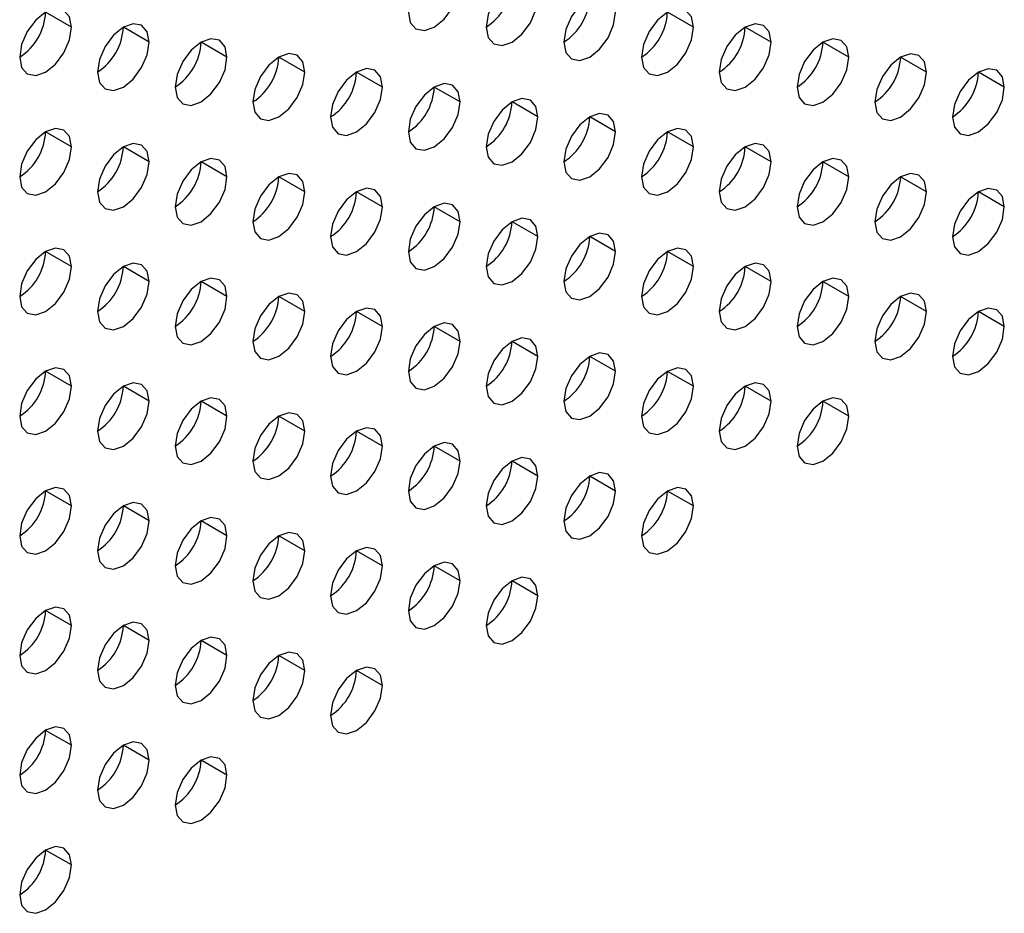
# Model space of a CAD drawing. Header units: millimetres. Extents: x 0 to 1118, y 0 to 864.
# Tile 322 of 438: x 995.02 to 997.71, y 658.51 to 660.94. Entities that reach past the tile are written whole.
import ezdxf

# ---------------------------------------------------------------- set-up
doc = ezdxf.new("R2010")
doc.units = ezdxf.units.MM

msp = doc.modelspace()

# ---------------------------------------------------------------- linework, layer by layer
at = {"color": 7, "linetype": 'Continuous', "lineweight": 25}
for p, q in [((995.1598, 660.9246), (995.0891, 660.9654)), ((996.8568, 660.9245), (996.7861, 660.9653)), ((995.3719, 660.8838), (995.3012, 660.9246)), ((997.069, 660.8836), (996.9983, 660.9244)), ((995.584, 660.8429), (995.5133, 660.8837)), ((997.2811, 660.8428), (997.2104, 660.8836)), ((995.7962, 660.8021), (995.7255, 660.8429)), ((997.4932, 660.8019), (997.4225, 660.8427)), ((996.0083, 660.7612), (995.9376, 660.8021)), ((997.7054, 660.7611), (997.6347, 660.8019)), ((996.2204, 660.7204), (996.1497, 660.7612)), ((996.4326, 660.6795), (996.3619, 660.7204)), ((996.6447, 660.6387), (996.574, 660.6795)), ((995.1598, 660.598), (995.0891, 660.6388)), ((996.8568, 660.5978), (996.7861, 660.6387)), ((995.3719, 660.5572), (995.3012, 660.598)), ((997.069, 660.557), (996.9983, 660.5978)), ((995.584, 660.5163), (995.5133, 660.5571)), ((997.2811, 660.5161), (997.2104, 660.557)), ((995.7962, 660.4755), (995.7255, 660.5163)), ((997.4932, 660.4753), (997.4225, 660.5161)), ((996.0083, 660.4346), (995.9376, 660.4754)), ((997.7054, 660.4345), (997.6347, 660.4753)), ((996.2204, 660.3938), (996.1497, 660.4346)), ((996.4326, 660.3529), (996.3619, 660.3937)), ((996.6447, 660.3121), (996.574, 660.3529)), ((995.1598, 660.2714), (995.0891, 660.3122)), ((996.8568, 660.2712), (996.7861, 660.312)), ((995.3719, 660.2305), (995.3012, 660.2714)), ((997.069, 660.2304), (996.9983, 660.2712)), ((995.584, 660.1897), (995.5133, 660.2305)), ((997.2811, 660.1895), (997.2104, 660.2304)), ((995.7962, 660.1488), (995.7255, 660.1897)), ((997.4932, 660.1487), (997.4225, 660.1895)), ((996.0083, 660.108), (995.9376, 660.1488)), ((997.7054, 660.1078), (997.6347, 660.1487)), ((996.2204, 660.0672), (996.1497, 660.108)), ((996.4326, 660.0263), (996.3619, 660.0671)), ((996.6447, 659.9855), (996.574, 660.0263)), ((995.1598, 659.9448), (995.0891, 659.9856)), ((996.8568, 659.9446), (996.7861, 659.9854)), ((995.3719, 659.9039), (995.3012, 659.9447)), ((997.069, 659.9038), (996.9983, 659.9446)), ((995.584, 659.8631), (995.5133, 659.9039)), ((997.2811, 659.8629), (997.2104, 659.9037)), ((995.7962, 659.8222), (995.7255, 659.863)), ((996.0083, 659.7814), (995.9376, 659.8222)), ((996.2204, 659.7405), (996.1497, 659.7814)), ((996.4326, 659.6997), (996.3619, 659.7405)), ((996.6447, 659.6588), (996.574, 659.6997)), ((995.1598, 659.6182), (995.0891, 659.659)), ((996.8568, 659.618), (996.7861, 659.6588)), ((995.3719, 659.5773), (995.3012, 659.6181)), ((995.584, 659.5365), (995.5133, 659.5773)), ((995.7962, 659.4956), (995.7255, 659.5364)), ((996.0083, 659.4548), (995.9376, 659.4956)), ((996.2204, 659.4139), (996.1497, 659.4547)), ((996.4326, 659.3731), (996.3619, 659.4139)), ((995.1598, 659.2915), (995.0891, 659.3324)), ((995.3719, 659.2507), (995.3012, 659.2915)), ((995.584, 659.2098), (995.5133, 659.2507)), ((995.7962, 659.169), (995.7255, 659.2098)), ((996.0083, 659.1281), (995.9376, 659.169)), ((995.1598, 658.9649), (995.0891, 659.0057)), ((995.3719, 658.9241), (995.3012, 658.9649)), ((995.584, 658.8832), (995.5133, 658.924)), ((995.1598, 658.6383), (995.0891, 658.6791))]:
    msp.add_line(p, q, dxfattribs=at)
at = {"color": 7, "linetype": 'Continuous', "lineweight": 25, "flags": 128}
for points in [[(996.079, 660.9654), (996.0844, 660.9372), (996.0997, 660.9196), (996.1227, 660.9151), (996.1497, 660.9245), (996.1768, 660.9464), (996.1997, 660.9773), (996.2151, 661.0126), (996.2204, 661.047)], [(996.4326, 661.0062), (996.4272, 661.0343), (996.4119, 661.0519), (996.3889, 661.0564), (996.3619, 661.047), (996.3348, 661.0251), (996.3119, 660.9942), (996.2965, 660.9589), (996.2912, 660.9245)], [(996.2912, 660.9245), (996.2965, 660.8964), (996.3119, 660.8787), (996.3348, 660.8743), (996.3619, 660.8837), (996.3889, 660.9055), (996.4119, 660.9365), (996.4272, 660.9718), (996.4326, 661.0062)], [(996.6447, 660.9653), (996.6393, 660.9934), (996.624, 661.0111), (996.6011, 661.0155), (996.574, 661.0061), (996.5469, 660.9843), (996.524, 660.9534), (996.5087, 660.918), (996.5033, 660.8837)], [(995.1598, 660.9246), (995.1544, 660.9528), (995.1391, 660.9704), (995.1161, 660.9749), (995.0891, 660.9655), (995.062, 660.9436), (995.0391, 660.9127), (995.0237, 660.8773), (995.0184, 660.843)], [(996.5033, 660.8837), (996.5087, 660.8555), (996.524, 660.8379), (996.5469, 660.8334), (996.574, 660.8428), (996.6011, 660.8647), (996.624, 660.8956), (996.6393, 660.931), (996.6447, 660.9653)], [(996.8568, 660.9245), (996.8515, 660.9526), (996.8361, 660.9702), (996.8132, 660.9747), (996.7861, 660.9653), (996.7591, 660.9435), (996.7361, 660.9125), (996.7208, 660.8772), (996.7154, 660.8428)], [(995.0184, 660.843), (995.0237, 660.8148), (995.0391, 660.7972), (995.062, 660.7927), (995.0891, 660.8021), (995.1161, 660.824), (995.1391, 660.8549), (995.1544, 660.8903), (995.1598, 660.9246)], [(995.3719, 660.8838), (995.3665, 660.9119), (995.3512, 660.9296), (995.3283, 660.934), (995.3012, 660.9246), (995.2741, 660.9028), (995.2512, 660.8718), (995.2359, 660.8365), (995.2305, 660.8021)], [(996.7154, 660.8428), (996.7208, 660.8147), (996.7361, 660.797), (996.7591, 660.7926), (996.7861, 660.802), (996.8132, 660.8238), (996.8361, 660.8548), (996.8515, 660.8901), (996.8568, 660.9245)], [(997.069, 660.8836), (997.0636, 660.9118), (997.0483, 660.9294), (997.0253, 660.9339), (996.9983, 660.9244), (996.9712, 660.9026), (996.9483, 660.8717), (996.9329, 660.8363), (996.9275, 660.802)], [(995.2305, 660.8021), (995.2359, 660.774), (995.2512, 660.7563), (995.2741, 660.7519), (995.3012, 660.7613), (995.3283, 660.7831), (995.3512, 660.8141), (995.3665, 660.8494), (995.3719, 660.8838)], [(995.584, 660.8429), (995.5787, 660.8711), (995.5633, 660.8887), (995.5404, 660.8932), (995.5133, 660.8838), (995.4863, 660.8619), (995.4633, 660.831), (995.448, 660.7956), (995.4426, 660.7613)], [(996.9275, 660.802), (996.9329, 660.7738), (996.9483, 660.7562), (996.9712, 660.7517), (996.9983, 660.7611), (997.0253, 660.783), (997.0483, 660.8139), (997.0636, 660.8493), (997.069, 660.8836)], [(997.2811, 660.8428), (997.2757, 660.8709), (997.2604, 660.8885), (997.2375, 660.893), (997.2104, 660.8836), (997.1833, 660.8618), (997.1604, 660.8308), (997.1451, 660.7955), (997.1397, 660.7611)], [(995.4426, 660.7613), (995.448, 660.7331), (995.4633, 660.7155), (995.4863, 660.711), (995.5133, 660.7204), (995.5404, 660.7423), (995.5633, 660.7732), (995.5787, 660.8086), (995.584, 660.8429)], [(995.7962, 660.8021), (995.7908, 660.8302), (995.7755, 660.8479), (995.7525, 660.8523), (995.7255, 660.8429), (995.6984, 660.8211), (995.6755, 660.7901), (995.6601, 660.7548), (995.6548, 660.7204)], [(997.1397, 660.7611), (997.1451, 660.733), (997.1604, 660.7153), (997.1833, 660.7109), (997.2104, 660.7203), (997.2375, 660.7421), (997.2604, 660.7731), (997.2757, 660.8084), (997.2811, 660.8428)], [(997.4932, 660.8019), (997.4879, 660.8301), (997.4725, 660.8477), (997.4496, 660.8522), (997.4225, 660.8428), (997.3955, 660.8209), (997.3725, 660.79), (997.3572, 660.7546), (997.3518, 660.7203)], [(995.6548, 660.7204), (995.6601, 660.6923), (995.6755, 660.6747), (995.6984, 660.6702), (995.7255, 660.6796), (995.7525, 660.7014), (995.7755, 660.7324), (995.7908, 660.7677), (995.7962, 660.8021)], [(996.0083, 660.7612), (996.0029, 660.7894), (995.9876, 660.807), (995.9647, 660.8115), (995.9376, 660.8021), (995.9105, 660.7802), (995.8876, 660.7493), (995.8723, 660.7139), (995.8669, 660.6796)], [(997.3518, 660.7203), (997.3572, 660.6921), (997.3725, 660.6745), (997.3955, 660.67), (997.4225, 660.6794), (997.4496, 660.7013), (997.4725, 660.7322), (997.4879, 660.7676), (997.4932, 660.8019)], [(997.7054, 660.7611), (997.7, 660.7892), (997.6847, 660.8069), (997.6617, 660.8113), (997.6347, 660.8019), (997.6076, 660.7801), (997.5847, 660.7491), (997.5693, 660.7138), (997.5639, 660.6794)], [(996.2204, 660.7204), (996.2151, 660.7485), (996.1997, 660.7662), (996.1768, 660.7706), (996.1497, 660.7612), (996.1227, 660.7394), (996.0997, 660.7084), (996.0844, 660.6731), (996.079, 660.6387)], [(995.8669, 660.6796), (995.8723, 660.6514), (995.8876, 660.6338), (995.9105, 660.6294), (995.9376, 660.6388), (995.9647, 660.6606), (995.9876, 660.6915), (996.0029, 660.7269), (996.0083, 660.7612)], [(997.5639, 660.6794), (997.5693, 660.6513), (997.5847, 660.6336), (997.6076, 660.6292), (997.6347, 660.6386), (997.6617, 660.6604), (997.6847, 660.6914), (997.7, 660.7267), (997.7054, 660.7611)], [(996.079, 660.6387), (996.0844, 660.6106), (996.0997, 660.593), (996.1227, 660.5885), (996.1497, 660.5979), (996.1768, 660.6197), (996.1997, 660.6507), (996.2151, 660.686), (996.2204, 660.7204)], [(996.4326, 660.6795), (996.4272, 660.7077), (996.4119, 660.7253), (996.3889, 660.7298), (996.3619, 660.7204), (996.3348, 660.6985), (996.3119, 660.6676), (996.2965, 660.6323), (996.2912, 660.5979)], [(996.6447, 660.6387), (996.6393, 660.6668), (996.624, 660.6845), (996.6011, 660.6889), (996.574, 660.6795), (996.5469, 660.6577), (996.524, 660.6267), (996.5087, 660.5914), (996.5033, 660.557)], [(996.2912, 660.5979), (996.2965, 660.5698), (996.3119, 660.5521), (996.3348, 660.5477), (996.3619, 660.5571), (996.3889, 660.5789), (996.4119, 660.6098), (996.4272, 660.6452), (996.4326, 660.6795)], [(995.1598, 660.598), (995.1544, 660.6261), (995.1391, 660.6438), (995.1161, 660.6482), (995.0891, 660.6388), (995.062, 660.617), (995.0391, 660.5861), (995.0237, 660.5507), (995.0184, 660.5164)], [(996.5033, 660.557), (996.5087, 660.5289), (996.524, 660.5113), (996.5469, 660.5068), (996.574, 660.5162), (996.6011, 660.5381), (996.624, 660.569), (996.6393, 660.6043), (996.6447, 660.6387)], [(996.8568, 660.5978), (996.8515, 660.626), (996.8361, 660.6436), (996.8132, 660.6481), (996.7861, 660.6387), (996.7591, 660.6168), (996.7361, 660.5859), (996.7208, 660.5506), (996.7154, 660.5162)], [(995.3719, 660.5572), (995.3665, 660.5853), (995.3512, 660.6029), (995.3283, 660.6074), (995.3012, 660.598), (995.2741, 660.5762), (995.2512, 660.5452), (995.2359, 660.5099), (995.2305, 660.4755)], [(997.069, 660.557), (997.0636, 660.5851), (997.0483, 660.6028), (997.0253, 660.6072), (996.9983, 660.5978), (996.9712, 660.576), (996.9483, 660.545), (996.9329, 660.5097), (996.9275, 660.4754)], [(995.0184, 660.5164), (995.0237, 660.4882), (995.0391, 660.4706), (995.062, 660.4661), (995.0891, 660.4755), (995.1161, 660.4974), (995.1391, 660.5283), (995.1544, 660.5636), (995.1598, 660.598)], [(996.7154, 660.5162), (996.7208, 660.4881), (996.7361, 660.4704), (996.7591, 660.466), (996.7861, 660.4754), (996.8132, 660.4972), (996.8361, 660.5281), (996.8515, 660.5635), (996.8568, 660.5978)], [(995.2305, 660.4755), (995.2359, 660.4474), (995.2512, 660.4297), (995.2741, 660.4253), (995.3012, 660.4347), (995.3283, 660.4565), (995.3512, 660.4875), (995.3665, 660.5228), (995.3719, 660.5572)], [(995.584, 660.5163), (995.5787, 660.5444), (995.5633, 660.5621), (995.5404, 660.5665), (995.5133, 660.5571), (995.4863, 660.5353), (995.4633, 660.5044), (995.448, 660.469), (995.4426, 660.4347)], [(996.9275, 660.4754), (996.9329, 660.4472), (996.9483, 660.4296), (996.9712, 660.4251), (996.9983, 660.4345), (997.0253, 660.4564), (997.0483, 660.4873), (997.0636, 660.5226), (997.069, 660.557)], [(997.2811, 660.5161), (997.2757, 660.5443), (997.2604, 660.5619), (997.2375, 660.5664), (997.2104, 660.557), (997.1833, 660.5351), (997.1604, 660.5042), (997.1451, 660.4689), (997.1397, 660.4345)], [(995.7962, 660.4755), (995.7908, 660.5036), (995.7755, 660.5212), (995.7525, 660.5257), (995.7255, 660.5163), (995.6984, 660.4945), (995.6755, 660.4635), (995.6601, 660.4282), (995.6548, 660.3938)], [(997.4932, 660.4753), (997.4879, 660.5034), (997.4725, 660.5211), (997.4496, 660.5255), (997.4225, 660.5161), (997.3955, 660.4943), (997.3725, 660.4634), (997.3572, 660.428), (997.3518, 660.3937)], [(995.4426, 660.4347), (995.448, 660.4065), (995.4633, 660.3889), (995.4863, 660.3844), (995.5133, 660.3938), (995.5404, 660.4157), (995.5633, 660.4466), (995.5787, 660.482), (995.584, 660.5163)], [(997.1397, 660.4345), (997.1451, 660.4064), (997.1604, 660.3887), (997.1833, 660.3843), (997.2104, 660.3937), (997.2375, 660.4155), (997.2604, 660.4465), (997.2757, 660.4818), (997.2811, 660.5161)], [(995.6548, 660.3938), (995.6601, 660.3657), (995.6755, 660.348), (995.6984, 660.3436), (995.7255, 660.353), (995.7525, 660.3748), (995.7755, 660.4058), (995.7908, 660.4411), (995.7962, 660.4755)], [(996.0083, 660.4346), (996.0029, 660.4628), (995.9876, 660.4804), (995.9647, 660.4849), (995.9376, 660.4754), (995.9105, 660.4536), (995.8876, 660.4227), (995.8723, 660.3873), (995.8669, 660.353)], [(997.3518, 660.3937), (997.3572, 660.3655), (997.3725, 660.3479), (997.3955, 660.3434), (997.4225, 660.3528), (997.4496, 660.3747), (997.4725, 660.4056), (997.4879, 660.4409), (997.4932, 660.4753)], [(997.7054, 660.4345), (997.7, 660.4626), (997.6847, 660.4802), (997.6617, 660.4847), (997.6347, 660.4753), (997.6076, 660.4535), (997.5847, 660.4225), (997.5693, 660.3872), (997.5639, 660.3528)], [(996.2204, 660.3938), (996.2151, 660.4219), (996.1997, 660.4395), (996.1768, 660.444), (996.1497, 660.4346), (996.1227, 660.4128), (996.0997, 660.3818), (996.0844, 660.3465), (996.079, 660.3121)], [(995.8669, 660.353), (995.8723, 660.3248), (995.8876, 660.3072), (995.9105, 660.3027), (995.9376, 660.3121), (995.9647, 660.334), (995.9876, 660.3649), (996.0029, 660.4003), (996.0083, 660.4346)], [(997.5639, 660.3528), (997.5693, 660.3247), (997.5847, 660.307), (997.6076, 660.3026), (997.6347, 660.312), (997.6617, 660.3338), (997.6847, 660.3648), (997.7, 660.4001), (997.7054, 660.4345)], [(996.079, 660.3121), (996.0844, 660.284), (996.0997, 660.2663), (996.1227, 660.2619), (996.1497, 660.2713), (996.1768, 660.2931), (996.1997, 660.3241), (996.2151, 660.3594), (996.2204, 660.3938)], [(996.4326, 660.3529), (996.4272, 660.3811), (996.4119, 660.3987), (996.3889, 660.4032), (996.3619, 660.3938), (996.3348, 660.3719), (996.3119, 660.341), (996.2965, 660.3056), (996.2912, 660.2713)], [(996.6447, 660.3121), (996.6393, 660.3402), (996.624, 660.3579), (996.6011, 660.3623), (996.574, 660.3529), (996.5469, 660.3311), (996.524, 660.3001), (996.5087, 660.2648), (996.5033, 660.2304)], [(996.2912, 660.2713), (996.2965, 660.2431), (996.3119, 660.2255), (996.3348, 660.221), (996.3619, 660.2304), (996.3889, 660.2523), (996.4119, 660.2832), (996.4272, 660.3186), (996.4326, 660.3529)], [(995.1598, 660.2714), (995.1544, 660.2995), (995.1391, 660.3172), (995.1161, 660.3216), (995.0891, 660.3122), (995.062, 660.2904), (995.0391, 660.2594), (995.0237, 660.2241), (995.0184, 660.1897)], [(996.5033, 660.2304), (996.5087, 660.2023), (996.524, 660.1847), (996.5469, 660.1802), (996.574, 660.1896), (996.6011, 660.2114), (996.624, 660.2424), (996.6393, 660.2777), (996.6447, 660.3121)], [(996.8568, 660.2712), (996.8515, 660.2994), (996.8361, 660.317), (996.8132, 660.3215), (996.7861, 660.3121), (996.7591, 660.2902), (996.7361, 660.2593), (996.7208, 660.2239), (996.7154, 660.1896)], [(995.3719, 660.2305), (995.3665, 660.2587), (995.3512, 660.2763), (995.3283, 660.2808), (995.3012, 660.2714), (995.2741, 660.2495), (995.2512, 660.2186), (995.2359, 660.1833), (995.2305, 660.1489)], [(997.069, 660.2304), (997.0636, 660.2585), (997.0483, 660.2762), (997.0253, 660.2806), (996.9983, 660.2712), (996.9712, 660.2494), (996.9483, 660.2184), (996.9329, 660.1831), (996.9275, 660.1487)], [(995.0184, 660.1897), (995.0237, 660.1616), (995.0391, 660.144), (995.062, 660.1395), (995.0891, 660.1489), (995.1161, 660.1707), (995.1391, 660.2017), (995.1544, 660.237), (995.1598, 660.2714)], [(996.7154, 660.1896), (996.7208, 660.1614), (996.7361, 660.1438), (996.7591, 660.1393), (996.7861, 660.1488), (996.8132, 660.1706), (996.8361, 660.2015), (996.8515, 660.2369), (996.8568, 660.2712)], [(995.2305, 660.1489), (995.2359, 660.1208), (995.2512, 660.1031), (995.2741, 660.0987), (995.3012, 660.1081), (995.3283, 660.1299), (995.3512, 660.1608), (995.3665, 660.1962), (995.3719, 660.2305)], [(995.584, 660.1897), (995.5787, 660.2178), (995.5633, 660.2355), (995.5404, 660.2399), (995.5133, 660.2305), (995.4863, 660.2087), (995.4633, 660.1777), (995.448, 660.1424), (995.4426, 660.1081)], [(996.9275, 660.1487), (996.9329, 660.1206), (996.9483, 660.103), (996.9712, 660.0985), (996.9983, 660.1079), (997.0253, 660.1297), (997.0483, 660.1607), (997.0636, 660.196), (997.069, 660.2304)], [(997.2811, 660.1895), (997.2757, 660.2177), (997.2604, 660.2353), (997.2375, 660.2398), (997.2104, 660.2304), (997.1833, 660.2085), (997.1604, 660.1776), (997.1451, 660.1422), (997.1397, 660.1079)], [(995.7962, 660.1488), (995.7908, 660.177), (995.7755, 660.1946), (995.7525, 660.1991), (995.7255, 660.1897), (995.6984, 660.1678), (995.6755, 660.1369), (995.6601, 660.1016), (995.6548, 660.0672)], [(997.4932, 660.1487), (997.4879, 660.1768), (997.4725, 660.1945), (997.4496, 660.1989), (997.4225, 660.1895), (997.3955, 660.1677), (997.3725, 660.1367), (997.3572, 660.1014), (997.3518, 660.067)], [(995.4426, 660.1081), (995.448, 660.0799), (995.4633, 660.0623), (995.4863, 660.0578), (995.5133, 660.0672), (995.5404, 660.0891), (995.5633, 660.12), (995.5787, 660.1553), (995.584, 660.1897)], [(997.1397, 660.1079), (997.1451, 660.0798), (997.1604, 660.0621), (997.1833, 660.0577), (997.2104, 660.0671), (997.2375, 660.0889), (997.2604, 660.1198), (997.2757, 660.1552), (997.2811, 660.1895)], [(995.6548, 660.0672), (995.6601, 660.0391), (995.6755, 660.0214), (995.6984, 660.017), (995.7255, 660.0264), (995.7525, 660.0482), (995.7755, 660.0792), (995.7908, 660.1145), (995.7962, 660.1488)], [(996.0083, 660.108), (996.0029, 660.1361), (995.9876, 660.1538), (995.9647, 660.1582), (995.9376, 660.1488), (995.9105, 660.127), (995.8876, 660.0961), (995.8723, 660.0607), (995.8669, 660.0264)], [(997.3518, 660.067), (997.3572, 660.0389), (997.3725, 660.0213), (997.3955, 660.0168), (997.4225, 660.0262), (997.4496, 660.048), (997.4725, 660.079), (997.4879, 660.1143), (997.4932, 660.1487)], [(997.7054, 660.1078), (997.7, 660.136), (997.6847, 660.1536), (997.6617, 660.1581), (997.6347, 660.1487), (997.6076, 660.1268), (997.5847, 660.0959), (997.5693, 660.0606), (997.5639, 660.0262)], [(996.2204, 660.0672), (996.2151, 660.0953), (996.1997, 660.1129), (996.1768, 660.1174), (996.1497, 660.108), (996.1227, 660.0861), (996.0997, 660.0552), (996.0844, 660.0199), (996.079, 659.9855)], [(995.8669, 660.0264), (995.8723, 659.9982), (995.8876, 659.9806), (995.9105, 659.9761), (995.9376, 659.9855), (995.9647, 660.0074), (995.9876, 660.0383), (996.0029, 660.0736), (996.0083, 660.108)], [(997.5639, 660.0262), (997.5693, 659.9981), (997.5847, 659.9804), (997.6076, 659.976), (997.6347, 659.9854), (997.6617, 660.0072), (997.6847, 660.0381), (997.7, 660.0735), (997.7054, 660.1078)], [(996.079, 659.9855), (996.0844, 659.9574), (996.0997, 659.9397), (996.1227, 659.9353), (996.1497, 659.9447), (996.1768, 659.9665), (996.1997, 659.9975), (996.2151, 660.0328), (996.2204, 660.0672)], [(996.4326, 660.0263), (996.4272, 660.0544), (996.4119, 660.0721), (996.3889, 660.0765), (996.3619, 660.0671), (996.3348, 660.0453), (996.3119, 660.0144), (996.2965, 659.979), (996.2912, 659.9447)], [(996.2912, 659.9447), (996.2965, 659.9165), (996.3119, 659.8989), (996.3348, 659.8944), (996.3619, 659.9038), (996.3889, 659.9257), (996.4119, 659.9566), (996.4272, 659.9919), (996.4326, 660.0263)], [(996.6447, 659.9855), (996.6393, 660.0136), (996.624, 660.0312), (996.6011, 660.0357), (996.574, 660.0263), (996.5469, 660.0045), (996.524, 659.9735), (996.5087, 659.9382), (996.5033, 659.9038)], [(995.1598, 659.9448), (995.1544, 659.9729), (995.1391, 659.9906), (995.1161, 659.995), (995.0891, 659.9856), (995.062, 659.9638), (995.0391, 659.9328), (995.0237, 659.8975), (995.0184, 659.8631)], [(996.5033, 659.9038), (996.5087, 659.8757), (996.524, 659.858), (996.5469, 659.8536), (996.574, 659.863), (996.6011, 659.8848), (996.624, 659.9158), (996.6393, 659.9511), (996.6447, 659.9855)], [(996.8568, 659.9446), (996.8515, 659.9728), (996.8361, 659.9904), (996.8132, 659.9948), (996.7861, 659.9854), (996.7591, 659.9636), (996.7361, 659.9327), (996.7208, 659.8973), (996.7154, 659.863)], [(995.0184, 659.8631), (995.0237, 659.835), (995.0391, 659.8173), (995.062, 659.8129), (995.0891, 659.8223), (995.1161, 659.8441), (995.1391, 659.8751), (995.1544, 659.9104), (995.1598, 659.9448)], [(995.3719, 659.9039), (995.3665, 659.9321), (995.3512, 659.9497), (995.3283, 659.9542), (995.3012, 659.9448), (995.2741, 659.9229), (995.2512, 659.892), (995.2359, 659.8566), (995.2305, 659.8223)], [(996.7154, 659.863), (996.7208, 659.8348), (996.7361, 659.8172), (996.7591, 659.8127), (996.7861, 659.8221), (996.8132, 659.844), (996.8361, 659.8749), (996.8515, 659.9103), (996.8568, 659.9446)], [(997.069, 659.9038), (997.0636, 659.9319), (997.0483, 659.9495), (997.0253, 659.954), (996.9983, 659.9446), (996.9712, 659.9228), (996.9483, 659.8918), (996.9329, 659.8565), (996.9275, 659.8221)], [(995.2305, 659.8223), (995.2359, 659.7941), (995.2512, 659.7765), (995.2741, 659.772), (995.3012, 659.7814), (995.3283, 659.8033), (995.3512, 659.8342), (995.3665, 659.8696), (995.3719, 659.9039)], [(995.584, 659.8631), (995.5787, 659.8912), (995.5633, 659.9089), (995.5404, 659.9133), (995.5133, 659.9039), (995.4863, 659.8821), (995.4633, 659.8511), (995.448, 659.8158), (995.4426, 659.7814)], [(996.9275, 659.8221), (996.9329, 659.794), (996.9483, 659.7763), (996.9712, 659.7719), (996.9983, 659.7813), (997.0253, 659.8031), (997.0483, 659.8341), (997.0636, 659.8694), (997.069, 659.9038)], [(997.2811, 659.8629), (997.2757, 659.8911), (997.2604, 659.9087), (997.2375, 659.9132), (997.2104, 659.9037), (997.1833, 659.8819), (997.1604, 659.851), (997.1451, 659.8156), (997.1397, 659.7813)], [(995.4426, 659.7814), (995.448, 659.7533), (995.4633, 659.7357), (995.4863, 659.7312), (995.5133, 659.7406), (995.5404, 659.7624), (995.5633, 659.7934), (995.5787, 659.8287), (995.584, 659.8631)], [(995.7962, 659.8222), (995.7908, 659.8504), (995.7755, 659.868), (995.7525, 659.8725), (995.7255, 659.8631), (995.6984, 659.8412), (995.6755, 659.8103), (995.6601, 659.7749), (995.6548, 659.7406)], [(997.1397, 659.7813), (997.1451, 659.7531), (997.1604, 659.7355), (997.1833, 659.731), (997.2104, 659.7404), (997.2375, 659.7623), (997.2604, 659.7932), (997.2757, 659.8286), (997.2811, 659.8629)], [(995.6548, 659.7406), (995.6601, 659.7124), (995.6755, 659.6948), (995.6984, 659.6903), (995.7255, 659.6998), (995.7525, 659.7216), (995.7755, 659.7525), (995.7908, 659.7879), (995.7962, 659.8222)], [(996.0083, 659.7814), (996.0029, 659.8095), (995.9876, 659.8272), (995.9647, 659.8316), (995.9376, 659.8222), (995.9105, 659.8004), (995.8876, 659.7694), (995.8723, 659.7341), (995.8669, 659.6997)], [(995.8669, 659.6997), (995.8723, 659.6716), (995.8876, 659.654), (995.9105, 659.6495), (995.9376, 659.6589), (995.9647, 659.6807), (995.9876, 659.7117), (996.0029, 659.747), (996.0083, 659.7814)], [(996.2204, 659.7405), (996.2151, 659.7687), (996.1997, 659.7863), (996.1768, 659.7908), (996.1497, 659.7814), (996.1227, 659.7595), (996.0997, 659.7286), (996.0844, 659.6932), (996.079, 659.6589)], [(996.079, 659.6589), (996.0844, 659.6308), (996.0997, 659.6131), (996.1227, 659.6087), (996.1497, 659.6181), (996.1768, 659.6399), (996.1997, 659.6708), (996.2151, 659.7062), (996.2204, 659.7405)], [(996.4326, 659.6997), (996.4272, 659.7278), (996.4119, 659.7455), (996.3889, 659.7499), (996.3619, 659.7405), (996.3348, 659.7187), (996.3119, 659.6877), (996.2965, 659.6524), (996.2912, 659.618)], [(996.2912, 659.618), (996.2965, 659.5899), (996.3119, 659.5723), (996.3348, 659.5678), (996.3619, 659.5772), (996.3889, 659.599), (996.4119, 659.63), (996.4272, 659.6653), (996.4326, 659.6997)], [(996.6447, 659.6588), (996.6393, 659.687), (996.624, 659.7046), (996.6011, 659.7091), (996.574, 659.6997), (996.5469, 659.6778), (996.524, 659.6469), (996.5087, 659.6116), (996.5033, 659.5772)], [(995.1598, 659.6182), (995.1544, 659.6463), (995.1391, 659.6639), (995.1161, 659.6684), (995.0891, 659.659), (995.062, 659.6371), (995.0391, 659.6062), (995.0237, 659.5709), (995.0184, 659.5365)], [(996.8568, 659.618), (996.8515, 659.6461), (996.8361, 659.6638), (996.8132, 659.6682), (996.7861, 659.6588), (996.7591, 659.637), (996.7361, 659.606), (996.7208, 659.5707), (996.7154, 659.5364)], [(996.5033, 659.5772), (996.5087, 659.5491), (996.524, 659.5314), (996.5469, 659.527), (996.574, 659.5364), (996.6011, 659.5582), (996.624, 659.5891), (996.6393, 659.6245), (996.6447, 659.6588)], [(995.0184, 659.5365), (995.0237, 659.5084), (995.0391, 659.4907), (995.062, 659.4863), (995.0891, 659.4957), (995.1161, 659.5175), (995.1391, 659.5485), (995.1544, 659.5838), (995.1598, 659.6182)], [(995.3719, 659.5773), (995.3665, 659.6054), (995.3512, 659.6231), (995.3283, 659.6275), (995.3012, 659.6181), (995.2741, 659.5963), (995.2512, 659.5654), (995.2359, 659.53), (995.2305, 659.4957)], [(996.7154, 659.5364), (996.7208, 659.5082), (996.7361, 659.4906), (996.7591, 659.4861), (996.7861, 659.4955), (996.8132, 659.5174), (996.8361, 659.5483), (996.8515, 659.5836), (996.8568, 659.618)], [(995.584, 659.5365), (995.5787, 659.5646), (995.5633, 659.5822), (995.5404, 659.5867), (995.5133, 659.5773), (995.4863, 659.5555), (995.4633, 659.5245), (995.448, 659.4892), (995.4426, 659.4548)], [(995.2305, 659.4957), (995.2359, 659.4675), (995.2512, 659.4499), (995.2741, 659.4454), (995.3012, 659.4548), (995.3283, 659.4767), (995.3512, 659.5076), (995.3665, 659.543), (995.3719, 659.5773)], [(995.4426, 659.4548), (995.448, 659.4267), (995.4633, 659.409), (995.4863, 659.4046), (995.5133, 659.414), (995.5404, 659.4358), (995.5633, 659.4668), (995.5787, 659.5021), (995.584, 659.5365)], [(995.7962, 659.4956), (995.7908, 659.5238), (995.7755, 659.5414), (995.7525, 659.5459), (995.7255, 659.5364), (995.6984, 659.5146), (995.6755, 659.4837), (995.6601, 659.4483), (995.6548, 659.414)], [(996.0083, 659.4548), (996.0029, 659.4829), (995.9876, 659.5005), (995.9647, 659.505), (995.9376, 659.4956), (995.9105, 659.4738), (995.8876, 659.4428), (995.8723, 659.4075), (995.8669, 659.3731)], [(995.6548, 659.414), (995.6601, 659.3858), (995.6755, 659.3682), (995.6984, 659.3637), (995.7255, 659.3731), (995.7525, 659.395), (995.7755, 659.4259), (995.7908, 659.4613), (995.7962, 659.4956)], [(995.8669, 659.3731), (995.8723, 659.345), (995.8876, 659.3273), (995.9105, 659.3229), (995.9376, 659.3323), (995.9647, 659.3541), (995.9876, 659.3851), (996.0029, 659.4204), (996.0083, 659.4548)], [(996.2204, 659.4139), (996.2151, 659.4421), (996.1997, 659.4597), (996.1768, 659.4642), (996.1497, 659.4548), (996.1227, 659.4329), (996.0997, 659.402), (996.0844, 659.3666), (996.079, 659.3323)], [(996.4326, 659.3731), (996.4272, 659.4012), (996.4119, 659.4189), (996.3889, 659.4233), (996.3619, 659.4139), (996.3348, 659.3921), (996.3119, 659.3611), (996.2965, 659.3258), (996.2912, 659.2914)], [(996.079, 659.3323), (996.0844, 659.3041), (996.0997, 659.2865), (996.1227, 659.282), (996.1497, 659.2914), (996.1768, 659.3133), (996.1997, 659.3442), (996.2151, 659.3796), (996.2204, 659.4139)], [(996.2912, 659.2914), (996.2965, 659.2633), (996.3119, 659.2456), (996.3348, 659.2412), (996.3619, 659.2506), (996.3889, 659.2724), (996.4119, 659.3034), (996.4272, 659.3387), (996.4326, 659.3731)], [(995.1598, 659.2915), (995.1544, 659.3197), (995.1391, 659.3373), (995.1161, 659.3418), (995.0891, 659.3324), (995.062, 659.3105), (995.0391, 659.2796), (995.0237, 659.2443), (995.0184, 659.2099)], [(995.0184, 659.2099), (995.0237, 659.1818), (995.0391, 659.1641), (995.062, 659.1597), (995.0891, 659.1691), (995.1161, 659.1909), (995.1391, 659.2218), (995.1544, 659.2572), (995.1598, 659.2915)], [(995.3719, 659.2507), (995.3665, 659.2788), (995.3512, 659.2965), (995.3283, 659.3009), (995.3012, 659.2915), (995.2741, 659.2697), (995.2512, 659.2387), (995.2359, 659.2034), (995.2305, 659.169)], [(995.584, 659.2098), (995.5787, 659.238), (995.5633, 659.2556), (995.5404, 659.2601), (995.5133, 659.2507), (995.4863, 659.2288), (995.4633, 659.1979), (995.448, 659.1626), (995.4426, 659.1282)], [(995.2305, 659.169), (995.2359, 659.1409), (995.2512, 659.1233), (995.2741, 659.1188), (995.3012, 659.1282), (995.3283, 659.1501), (995.3512, 659.181), (995.3665, 659.2163), (995.3719, 659.2507)], [(995.4426, 659.1282), (995.448, 659.1001), (995.4633, 659.0824), (995.4863, 659.078), (995.5133, 659.0874), (995.5404, 659.1092), (995.5633, 659.1401), (995.5787, 659.1755), (995.584, 659.2098)], [(995.7962, 659.169), (995.7908, 659.1971), (995.7755, 659.2148), (995.7525, 659.2192), (995.7255, 659.2098), (995.6984, 659.188), (995.6755, 659.157), (995.6601, 659.1217), (995.6548, 659.0874)], [(996.0083, 659.1281), (996.0029, 659.1563), (995.9876, 659.1739), (995.9647, 659.1784), (995.9376, 659.169), (995.9105, 659.1471), (995.8876, 659.1162), (995.8723, 659.0809), (995.8669, 659.0465)], [(995.6548, 659.0874), (995.6601, 659.0592), (995.6755, 659.0416), (995.6984, 659.0371), (995.7255, 659.0465), (995.7525, 659.0684), (995.7755, 659.0993), (995.7908, 659.1346), (995.7962, 659.169)], [(995.8669, 659.0465), (995.8723, 659.0184), (995.8876, 659.0007), (995.9105, 658.9963), (995.9376, 659.0057), (995.9647, 659.0275), (995.9876, 659.0585), (996.0029, 659.0938), (996.0083, 659.1281)], [(995.1598, 658.9649), (995.1544, 658.9931), (995.1391, 659.0107), (995.1161, 659.0152), (995.0891, 659.0058), (995.062, 658.9839), (995.0391, 658.953), (995.0237, 658.9176), (995.0184, 658.8833)], [(995.0184, 658.8833), (995.0237, 658.8551), (995.0391, 658.8375), (995.062, 658.833), (995.0891, 658.8424), (995.1161, 658.8643), (995.1391, 658.8952), (995.1544, 658.9306), (995.1598, 658.9649)], [(995.3719, 658.9241), (995.3665, 658.9522), (995.3512, 658.9699), (995.3283, 658.9743), (995.3012, 658.9649), (995.2741, 658.9431), (995.2512, 658.9121), (995.2359, 658.8768), (995.2305, 658.8424)], [(995.2305, 658.8424), (995.2359, 658.8143), (995.2512, 658.7967), (995.2741, 658.7922), (995.3012, 658.8016), (995.3283, 658.8234), (995.3512, 658.8544), (995.3665, 658.8897), (995.3719, 658.9241)], [(995.584, 658.8832), (995.5787, 658.9114), (995.5633, 658.929), (995.5404, 658.9335), (995.5133, 658.9241), (995.4863, 658.9022), (995.4633, 658.8713), (995.448, 658.8359), (995.4426, 658.8016)], [(995.4426, 658.8016), (995.448, 658.7734), (995.4633, 658.7558), (995.4863, 658.7513), (995.5133, 658.7608), (995.5404, 658.7826), (995.5633, 658.8135), (995.5787, 658.8489), (995.584, 658.8832)], [(995.1598, 658.6383), (995.1544, 658.6664), (995.1391, 658.6841), (995.1161, 658.6885), (995.0891, 658.6791), (995.062, 658.6573), (995.0391, 658.6264), (995.0237, 658.591), (995.0184, 658.5567)], [(995.0184, 658.5567), (995.0237, 658.5285), (995.0391, 658.5109), (995.062, 658.5064), (995.0891, 658.5158), (995.1161, 658.5377), (995.1391, 658.5686), (995.1544, 658.6039), (995.1598, 658.6383)]]:
    msp.add_lwpolyline(points, dxfattribs=at)
at = {"color": 7, "linetype": 'Continuous', "lineweight": 25}
for centre in [(996.2083, 661.054), (996.4205, 661.0131), (994.9355, 660.9724), (996.6326, 660.9723), (995.1477, 660.9316), (996.8447, 660.9314), (995.3598, 660.8907), (997.0569, 660.8906), (995.5719, 660.8499), (997.269, 660.8497), (995.7841, 660.809), (997.4811, 660.8089), (995.9962, 660.7682), (996.2083, 660.7273), (996.4205, 660.6865), (994.9355, 660.6458), (996.6326, 660.6456), (995.1477, 660.605), (996.8447, 660.6048), (995.3598, 660.5641), (997.0569, 660.564), (995.5719, 660.5233), (997.269, 660.5231), (995.7841, 660.4824), (997.4811, 660.4823), (995.9962, 660.4416), (996.2083, 660.4007), (996.4205, 660.3599), (994.9355, 660.3192), (996.6326, 660.319), (995.1477, 660.2783), (996.8447, 660.2782), (995.3598, 660.2375), (997.0569, 660.2373), (995.5719, 660.1967), (997.269, 660.1965), (995.7841, 660.1558), (997.4811, 660.1556), (995.9962, 660.115), (996.2083, 660.0741), (996.4205, 660.0333), (994.9355, 659.9926), (996.6326, 659.9924), (995.1477, 659.9517), (996.8447, 659.9516), (995.3598, 659.9109), (997.0569, 659.9107), (995.5719, 659.87), (995.7841, 659.8292), (995.9962, 659.7883), (996.2083, 659.7475), (996.4205, 659.7066), (994.9355, 659.666), (996.6326, 659.6658), (995.1477, 659.6251), (995.3598, 659.5843), (995.5719, 659.5434), (995.7841, 659.5026), (995.9962, 659.4617), (996.2083, 659.4209), (994.9355, 659.3393), (995.1477, 659.2985), (995.3598, 659.2576), (995.5719, 659.2168), (995.7841, 659.176), (994.9355, 659.0127), (995.1477, 658.9719), (995.3598, 658.931), (994.9355, 658.6861)]:
    msp.add_arc(centre, 0.1537, 302.6055, 357.3945, dxfattribs=at)

doc.saveas('drawing.dxf')
